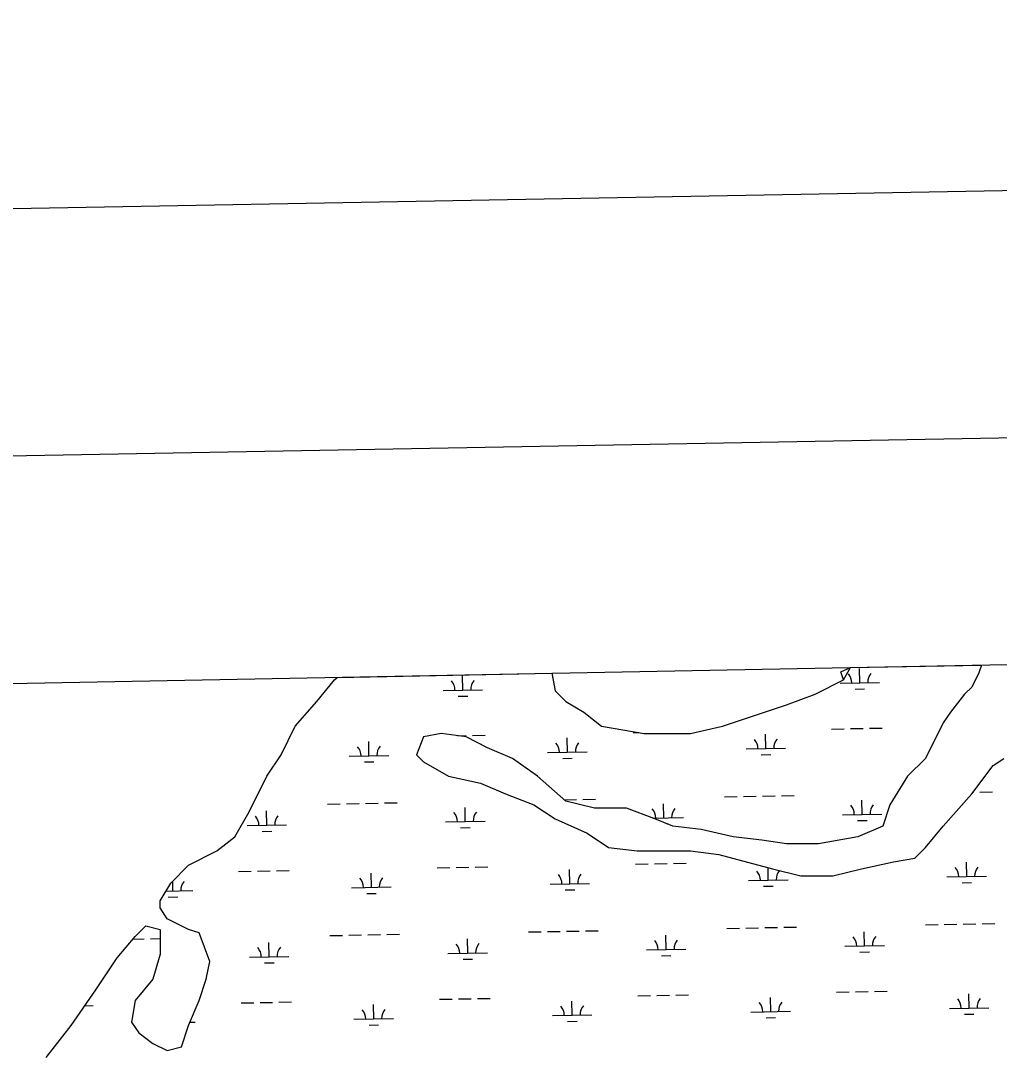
# Model space of a CAD drawing. Extents: x 3957609 to 3995875, y 234277 to 260273.
# Drawn here: x 3968687 to 3971162, y 257081 to 259690 of the extents above; entities that cross this region are included whole.
import ezdxf

# ---------------------------------------------------------------- set-up
doc = ezdxf.new("R2010")
doc.units = 0
for name, color, linetype in [('G-ANNO-NPLT', 7, 'Continuous'), ('V-ANNO-SYMB', 7, 'Continuous'), ('V-GRID-FRAM', 7, 'Continuous'), ('V-TOPO-SHOR', 7, 'Continuous'), ('V-WETL-SWMP', 7, 'Continuous')]:
    doc.layers.add(name, color=color, linetype=linetype)

msp = doc.modelspace()

# ---------------------------------------------------------------- linework, layer by layer
at = {"layer": 'G-ANNO-NPLT'}
msp.add_lwpolyline([(3958631.604, 234860.578), (3995292.211, 235527.18), (3994852.859, 259689.853), (3958192.252, 259023.251)], close=True, dxfattribs=at)
at = {"layer": 'V-ANNO-SYMB'}
msp.add_lwpolyline([(3961369.919, 235535.518), (3994447.652, 236136.973), (3994031.027, 259049.761), (3960953.294, 258448.306), (3961369.919, 235535.518)], dxfattribs=at)
at = {"layer": 'V-GRID-FRAM'}
for points in [[(3961534.646, 257877.621), (3993438.57, 258485.581), (3993792.928, 240306.336), (3961873.139, 239698.074), (3961534.646, 257877.621)], [(3961534.646, 257877.621), (3993438.57, 258485.581)]]:
    msp.add_lwpolyline(points, dxfattribs=at)
at = {"layer": 'V-TOPO-SHOR'}
for p, q in [((3970761.383, 258042.923), (3970785.423, 258053.903)), ((3970768.045, 258022.603), (3970761.383, 258042.923)), ((3971110.134, 258040.619), (3971092.13, 258004.586)), ((3971116.662, 258060.216), (3971110.134, 258040.619)), ((3970030.074, 258039.51), (3970038.854, 257995.577)), ((3970696.026, 257986.569), (3970768.045, 258022.603)), ((3970038.854, 257995.577), (3970065.861, 257968.552)), ((3971092.13, 258004.586), (3971074.125, 257986.569)), ((3969381.683, 257905.492), (3969435.698, 257968.551)), ((3970065.861, 257968.552), (3970110.873, 257941.526)), ((3970624.007, 257959.543), (3970696.026, 257986.569)), ((3971074.125, 257986.569), (3971038.116, 257941.526)), ((3970110.873, 257941.526), (3970155.885, 257905.493)), ((3970461.965, 257905.493), (3970624.007, 257959.543)), ((3971038.116, 257941.526), (3971020.111, 257914.501)), ((3971020.111, 257914.501), (3970975.099, 257824.417)), ((3969345.674, 257833.425), (3969381.683, 257905.492)), ((3969750.779, 257887.476), (3969705.767, 257878.467)), ((3969813.796, 257878.467), (3969750.779, 257887.476)), ((3970155.885, 257905.493), (3970263.913, 257887.476)), ((3970263.913, 257887.476), (3970380.944, 257887.476)), ((3970380.944, 257887.476), (3970461.965, 257905.493)), ((3969705.767, 257878.467), (3969687.763, 257833.425)), ((3969867.81, 257851.442), (3969813.796, 257878.467)), ((3969309.665, 257779.374), (3969345.674, 257833.425)), ((3969687.763, 257833.425), (3969705.767, 257815.408)), ((3969930.826, 257824.417), (3969867.81, 257851.442)), ((3969705.767, 257815.408), (3969768.784, 257779.374)), ((3969993.843, 257779.374), (3969930.826, 257824.417)), ((3970975.099, 257824.417), (3970930.087, 257779.374)), ((3971092.13, 257734.332), (3971146.144, 257806.4)), ((3971146.144, 257806.4), (3971173.151, 257824.417)), ((3969264.653, 257689.289), (3969309.665, 257779.374)), ((3969768.784, 257779.374), (3969849.805, 257761.357)), ((3969849.805, 257761.357), (3969912.821, 257734.332)), ((3970065.861, 257716.315), (3969993.843, 257779.374)), ((3970930.087, 257779.374), (3970885.076, 257707.307)), ((3969912.821, 257734.332), (3969984.84, 257707.307)), ((3971020.111, 257653.256), (3971092.13, 257734.332)), ((3969984.84, 257707.307), (3970038.854, 257671.273)), ((3970137.88, 257698.298), (3970065.861, 257716.315)), ((3970885.076, 257707.307), (3970867.071, 257653.256)), ((3969228.643, 257626.23), (3969264.653, 257689.289)), ((3970218.901, 257698.298), (3970137.88, 257698.298)), ((3970290.92, 257671.273), (3970218.901, 257698.298)), ((3970038.854, 257671.273), (3970119.876, 257635.239)), ((3970335.932, 257653.256), (3970290.92, 257671.273)), ((3970407.951, 257644.248), (3970335.932, 257653.256)), ((3970867.071, 257653.256), (3970804.054, 257626.231)), ((3970975.099, 257599.205), (3971020.111, 257653.256)), ((3969183.632, 257590.196), (3969228.643, 257626.23)), ((3970119.876, 257635.239), (3970173.89, 257599.205)), ((3970488.972, 257626.231), (3970407.951, 257644.248)), ((3970560.991, 257617.222), (3970488.972, 257626.231)), ((3970804.054, 257626.231), (3970705.028, 257608.214)), ((3970173.89, 257599.205), (3970245.909, 257590.197)), ((3970624.007, 257608.214), (3970560.991, 257617.222)), ((3970705.028, 257608.214), (3970624.007, 257608.214)), ((3970948.092, 257572.18), (3970975.099, 257599.205)), ((3969111.613, 257554.163), (3969183.632, 257590.196)), ((3970245.909, 257590.197), (3970380.944, 257590.197)), ((3970380.944, 257590.197), (3970452.963, 257581.188)), ((3970452.963, 257581.188), (3970587.998, 257545.155)), ((3970894.078, 257563.171), (3970948.092, 257572.18)), ((3969066.601, 257509.12), (3969111.613, 257554.163)), ((3970587.998, 257545.155), (3970660.017, 257527.138)), ((3970741.038, 257527.138), (3970813.057, 257545.155)), ((3970813.057, 257545.155), (3970894.078, 257563.171)), ((3970660.017, 257527.138), (3970741.038, 257527.138)), ((3969039.594, 257464.078), (3969066.601, 257509.12)), ((3969039.594, 257446.061), (3969039.594, 257464.078)), ((3969057.599, 257419.036), (3969039.594, 257446.061)), ((3969111.613, 257392.01), (3969057.599, 257419.036)), ((3968976.578, 257373.994), (3969003.585, 257401.019)), ((3969003.585, 257401.019), (3969039.594, 257392.01)), ((3969039.594, 257392.01), (3969039.594, 257328.951)), ((3969138.62, 257383.002), (3969111.613, 257392.01)), ((3968931.566, 257319.943), (3968976.578, 257373.994)), ((3969165.627, 257310.934), (3969138.62, 257383.002)), ((3968877.552, 257238.867), (3968931.566, 257319.943)), ((3969039.594, 257328.951), (3969021.589, 257265.892)), ((3969156.625, 257265.892), (3969165.627, 257310.934)), ((3969021.589, 257265.892), (3968976.578, 257211.841)), ((3969138.62, 257211.841), (3969156.625, 257265.892)), ((3968814.535, 257148.782), (3968877.552, 257238.867)), ((3968976.578, 257211.841), (3968967.575, 257157.791)), ((3969111.613, 257148.782), (3969138.62, 257211.841)), ((3968967.575, 257157.791), (3968985.58, 257130.765)), ((3968751.519, 257067.706), (3968814.535, 257148.782)), ((3968985.58, 257130.765), (3969021.589, 257103.74)), ((3969093.608, 257094.732), (3969111.613, 257148.782)), ((3969021.589, 257103.74), (3969057.599, 257085.723)), ((3969057.599, 257085.723), (3969093.608, 257094.732))]:
    msp.add_line(p, q, dxfattribs=at)
msp.add_lwpolyline([(3969435.698, 257968.551), (3969480.709, 258022.602), (3969487.268, 258029.166)], dxfattribs=at)
at = {"layer": 'V-WETL-SWMP'}
for p, q in [((3970768.045, 258022.603), (3970785.423, 258053.903)), ((3970785.423, 258053.903), (3971116.662, 258060.216)), ((3970809.076, 258015.419), (3970808.421, 258051.413)), ((3971110.134, 258040.619), (3971092.13, 258004.586)), ((3971116.662, 258060.216), (3971110.134, 258040.619)), ((3969435.698, 257968.551), (3969480.709, 258022.602)), ((3969480.709, 258022.602), (3969487.268, 258029.166)), ((3969487.268, 258029.166), (3970030.074, 258039.51)), ((3969805.426, 257997.169), (3969804.771, 258033.163)), ((3970030.074, 258039.51), (3970038.854, 257995.577)), ((3970696.026, 257986.569), (3970768.045, 258022.603)), ((3970759.084, 258014.51), (3970859.068, 258016.328)), ((3969755.434, 257996.26), (3969855.418, 257998.078)), ((3970038.854, 257995.577), (3970065.861, 257968.552)), ((3970797.358, 257999.772), (3970821.354, 258000.209)), ((3971092.13, 258004.586), (3971074.125, 257986.569)), ((3969381.683, 257905.492), (3969435.698, 257968.551)), ((3969793.708, 257981.523), (3969817.704, 257981.959)), ((3970065.861, 257968.552), (3970110.873, 257941.526)), ((3970624.007, 257959.543), (3970696.026, 257986.569)), ((3971074.125, 257986.569), (3971038.116, 257941.526)), ((3970110.873, 257941.526), (3970155.885, 257905.493)), ((3970461.965, 257905.493), (3970624.007, 257959.543)), ((3971038.116, 257941.526), (3971020.111, 257914.501)), ((3971020.111, 257914.501), (3970975.099, 257824.417)), ((3969345.674, 257833.425), (3969381.683, 257905.492)), ((3969750.779, 257887.476), (3969705.767, 257878.467)), ((3969813.796, 257878.467), (3969750.779, 257887.476)), ((3970155.885, 257905.493), (3970263.913, 257887.476)), ((3970235.954, 257889.547), (3970249.97, 257889.802)), ((3970263.913, 257887.476), (3970380.944, 257887.476)), ((3970380.944, 257887.476), (3970461.965, 257905.493)), ((3970571.586, 257849.212), (3970570.932, 257885.206)), ((3970737.779, 257898.671), (3970769.773, 257899.253)), ((3970785.771, 257899.544), (3970817.765, 257900.126)), ((3970833.763, 257900.417), (3970865.757, 257900.998)), ((3969567.936, 257830.962), (3969567.282, 257866.956)), ((3969705.767, 257878.467), (3969687.763, 257833.425)), ((3969792.675, 257881.486), (3969814.115, 257881.876)), ((3969867.81, 257851.442), (3969813.796, 257878.467)), ((3969830.113, 257882.167), (3969862.107, 257882.749)), ((3970069.761, 257840.087), (3970069.107, 257876.081)), ((3969309.665, 257779.374), (3969345.674, 257833.425)), ((3969517.944, 257830.053), (3969617.928, 257831.871)), ((3969687.763, 257833.425), (3969705.767, 257815.408)), ((3969930.826, 257824.417), (3969867.81, 257851.442)), ((3970019.77, 257839.178), (3970119.753, 257840.996)), ((3970521.595, 257848.303), (3970621.578, 257850.121)), ((3970559.869, 257833.565), (3970583.865, 257834.002)), ((3969556.219, 257815.316), (3969580.215, 257815.752)), ((3969705.767, 257815.408), (3969768.784, 257779.374)), ((3969993.843, 257779.374), (3969930.826, 257824.417)), ((3970058.044, 257824.44), (3970082.04, 257824.877)), ((3970975.099, 257824.417), (3970930.087, 257779.374)), ((3971092.13, 257734.332), (3971146.144, 257806.4)), ((3971146.144, 257806.4), (3971173.151, 257824.417)), ((3969264.653, 257689.289), (3969309.665, 257779.374)), ((3969768.784, 257779.374), (3969849.805, 257761.357)), ((3969849.805, 257761.357), (3969912.821, 257734.332)), ((3970065.861, 257716.315), (3969993.843, 257779.374)), ((3970930.087, 257779.374), (3970885.076, 257707.307)), ((3969912.821, 257734.332), (3969984.84, 257707.307)), ((3970466.943, 257727.218), (3970498.938, 257727.8)), ((3970514.935, 257728.091), (3970546.93, 257728.673)), ((3970562.927, 257728.964), (3970594.922, 257729.545)), ((3970610.919, 257729.836), (3970642.914, 257730.418)), ((3971020.111, 257653.256), (3971092.13, 257734.332)), ((3971095.362, 257738.645), (3971096.747, 257738.67)), ((3971112.744, 257738.961), (3971144.739, 257739.543)), ((3969463.293, 257708.969), (3969495.287, 257709.551)), ((3969511.285, 257709.841), (3969543.28, 257710.423)), ((3969559.277, 257710.714), (3969591.272, 257711.296)), ((3969607.269, 257711.587), (3969639.264, 257712.168)), ((3969984.84, 257707.307), (3970038.854, 257671.273)), ((3970061.822, 257719.852), (3970093.097, 257720.421)), ((3970137.88, 257698.298), (3970065.861, 257716.315)), ((3970109.094, 257720.711), (3970141.089, 257721.293)), ((3970313.299, 257673.674), (3970312.644, 257709.668)), ((3970815.124, 257682.799), (3970814.469, 257718.793)), ((3970885.076, 257707.307), (3970867.071, 257653.256)), ((3969228.643, 257626.23), (3969264.653, 257689.289)), ((3969309.649, 257655.425), (3969308.994, 257691.419)), ((3969811.474, 257664.549), (3969810.819, 257700.543)), ((3970218.901, 257698.298), (3970137.88, 257698.298)), ((3970290.92, 257671.273), (3970218.901, 257698.298)), ((3970765.132, 257681.89), (3970865.116, 257683.708)), ((3969259.657, 257654.516), (3969359.641, 257656.334)), ((3969761.482, 257663.64), (3969861.466, 257665.458)), ((3969799.756, 257648.903), (3969823.752, 257649.339)), ((3970038.854, 257671.273), (3970119.876, 257635.239)), ((3970285.851, 257673.175), (3970363.291, 257674.583)), ((3970335.932, 257653.256), (3970290.92, 257671.273)), ((3970323.037, 257658.418), (3970325.577, 257658.464)), ((3970407.951, 257644.248), (3970335.932, 257653.256)), ((3970803.406, 257667.152), (3970827.403, 257667.589)), ((3970867.071, 257653.256), (3970804.054, 257626.231)), ((3970975.099, 257599.205), (3971020.111, 257653.256)), ((3969183.632, 257590.196), (3969228.643, 257626.23)), ((3969297.931, 257639.778), (3969321.927, 257640.214)), ((3970119.876, 257635.239), (3970173.89, 257599.205)), ((3970488.972, 257626.231), (3970407.951, 257644.248)), ((3970560.991, 257617.222), (3970488.972, 257626.231)), ((3970804.054, 257626.231), (3970705.028, 257608.214)), ((3970173.89, 257599.205), (3970245.909, 257590.197)), ((3970624.007, 257608.214), (3970560.991, 257617.222)), ((3970705.028, 257608.214), (3970624.007, 257608.214)), ((3970948.092, 257572.18), (3970975.099, 257599.205)), ((3969111.613, 257554.163), (3969183.632, 257590.196)), ((3970245.909, 257590.197), (3970380.944, 257590.197)), ((3970380.944, 257590.197), (3970452.963, 257581.188)), ((3970452.963, 257581.188), (3970587.998, 257545.155)), ((3970894.078, 257563.171), (3970948.092, 257572.18)), ((3969066.601, 257509.12), (3969111.613, 257554.163)), ((3969740.177, 257547.802), (3969772.171, 257548.384)), ((3969788.169, 257548.675), (3969820.163, 257549.256)), ((3969836.161, 257549.547), (3969868.155, 257550.129)), ((3970242.002, 257556.927), (3970273.996, 257557.508)), ((3970289.994, 257557.799), (3970321.988, 257558.381)), ((3970337.986, 257558.672), (3970369.98, 257559.254)), ((3970577.634, 257516.592), (3970577.062, 257548.073)), ((3970587.998, 257545.155), (3970660.017, 257527.138)), ((3970741.038, 257527.138), (3970813.057, 257545.155)), ((3970813.057, 257545.155), (3970894.078, 257563.171)), ((3971079.459, 257525.717), (3971078.805, 257561.711)), ((3969238.352, 257538.677), (3969270.346, 257539.259)), ((3969286.344, 257539.55), (3969318.338, 257540.132)), ((3969334.336, 257540.422), (3969366.33, 257541.004)), ((3969573.984, 257498.342), (3969573.33, 257534.336)), ((3970075.809, 257507.467), (3970075.155, 257543.461)), ((3970660.017, 257527.138), (3970741.038, 257527.138)), ((3971029.468, 257524.808), (3971129.451, 257526.626)), ((3969039.594, 257464.078), (3969066.601, 257509.12)), ((3969072.159, 257489.218), (3969071.704, 257514.227)), ((3969523.993, 257497.433), (3969623.976, 257499.251)), ((3970025.818, 257506.558), (3970125.801, 257508.376)), ((3970527.643, 257515.683), (3970627.626, 257517.501)), ((3970565.917, 257500.945), (3970589.913, 257501.382)), ((3971067.742, 257510.07), (3971091.738, 257510.506)), ((3969054.475, 257488.896), (3969122.151, 257490.127)), ((3969060.442, 257473.571), (3969084.438, 257474.007)), ((3969562.267, 257482.696), (3969586.263, 257483.132)), ((3970064.092, 257491.82), (3970088.088, 257492.257)), ((3969039.594, 257446.061), (3969039.594, 257464.078)), ((3969057.599, 257419.036), (3969039.594, 257446.061)), ((3969111.613, 257392.01), (3969057.599, 257419.036)), ((3968976.578, 257373.994), (3969003.585, 257401.019)), ((3969003.585, 257401.019), (3969039.594, 257392.01)), ((3969039.594, 257392.01), (3969039.594, 257328.951)), ((3969138.62, 257383.002), (3969111.613, 257392.01)), ((3970115.142, 257388.091), (3970147.137, 257388.673)), ((3970472.991, 257394.598), (3970504.986, 257395.18)), ((3970520.983, 257395.471), (3970552.978, 257396.053)), ((3970568.975, 257396.344), (3970600.97, 257396.925)), ((3970616.967, 257397.216), (3970648.962, 257397.798)), ((3970974.816, 257403.723), (3971006.811, 257404.305)), ((3971022.808, 257404.596), (3971054.803, 257405.177)), ((3971070.8, 257405.468), (3971102.795, 257406.05)), ((3971118.792, 257406.341), (3971150.787, 257406.923)), ((3968931.566, 257319.943), (3968976.578, 257373.994)), ((3968970.993, 257367.287), (3968999.51, 257367.806)), ((3969015.508, 257368.097), (3969039.594, 257368.535)), ((3969165.627, 257310.934), (3969138.62, 257383.002)), ((3969143.335, 257370.421), (3969143.487, 257370.424)), ((3969469.341, 257376.349), (3969501.336, 257376.931)), ((3969517.333, 257377.221), (3969549.328, 257377.803)), ((3969565.325, 257378.094), (3969597.32, 257378.676)), ((3969613.317, 257378.967), (3969645.312, 257379.548)), ((3969817.522, 257331.929), (3969816.867, 257367.923)), ((3969971.166, 257385.473), (3970003.161, 257386.055)), ((3970019.158, 257386.346), (3970051.153, 257386.928)), ((3970067.15, 257387.219), (3970099.145, 257387.801)), ((3970319.347, 257341.054), (3970318.692, 257377.048)), ((3970821.172, 257350.179), (3970820.518, 257386.173)), ((3969315.697, 257322.805), (3969315.042, 257358.799)), ((3970269.355, 257340.145), (3970369.339, 257341.963)), ((3970771.18, 257349.27), (3970871.164, 257351.088)), ((3968877.552, 257238.867), (3968931.566, 257319.943)), ((3969039.594, 257328.951), (3969021.589, 257265.892)), ((3969156.625, 257265.892), (3969165.627, 257310.934)), ((3969265.705, 257321.896), (3969365.689, 257323.714)), ((3969767.53, 257331.02), (3969867.514, 257332.838)), ((3969805.804, 257316.283), (3969829.8, 257316.719)), ((3970307.629, 257325.408), (3970331.626, 257325.844)), ((3970809.455, 257334.532), (3970833.451, 257334.969)), ((3969303.979, 257307.158), (3969327.975, 257307.594)), ((3969021.589, 257265.892), (3968976.578, 257211.841)), ((3969138.62, 257211.841), (3969156.625, 257265.892)), ((3968814.535, 257148.782), (3968877.552, 257238.867)), ((3970749.875, 257233.431), (3970781.869, 257234.013)), ((3970797.867, 257234.304), (3970829.861, 257234.886)), ((3970845.859, 257235.177), (3970877.854, 257235.758)), ((3968976.578, 257211.841), (3968967.575, 257157.791)), ((3969111.613, 257148.782), (3969138.62, 257211.841)), ((3969244.4, 257206.057), (3969276.394, 257206.639)), ((3969292.392, 257206.93), (3969324.386, 257207.512)), ((3969340.384, 257207.802), (3969372.378, 257208.384)), ((3969746.225, 257215.182), (3969778.219, 257215.764)), ((3969794.217, 257216.055), (3969826.211, 257216.636)), ((3969842.209, 257216.927), (3969874.203, 257217.509)), ((3970081.857, 257174.847), (3970081.203, 257210.841)), ((3970248.05, 257224.307), (3970280.044, 257224.888)), ((3970296.042, 257225.179), (3970328.036, 257225.761)), ((3970344.034, 257226.052), (3970376.029, 257226.634)), ((3970583.682, 257183.972), (3970583.028, 257219.966)), ((3971085.507, 257193.097), (3971084.853, 257229.091)), ((3968849.579, 257198.878), (3968870.553, 257199.26)), ((3969580.032, 257165.722), (3969579.378, 257201.716)), ((3970533.691, 257183.063), (3970633.674, 257184.881)), ((3971035.516, 257192.188), (3971135.499, 257194.006)), ((3968967.575, 257157.791), (3968985.58, 257130.765)), ((3969115.249, 257157.271), (3969128.199, 257157.507)), ((3969530.041, 257164.813), (3969630.024, 257166.631)), ((3970031.866, 257173.938), (3970131.849, 257175.756)), ((3970070.14, 257159.2), (3970094.136, 257159.637)), ((3970571.965, 257168.325), (3970595.961, 257168.762)), ((3971073.79, 257177.45), (3971097.786, 257177.886)), ((3968751.519, 257067.706), (3968814.535, 257148.782)), ((3968985.58, 257130.765), (3969021.589, 257103.74)), ((3969093.608, 257094.732), (3969111.613, 257148.782)), ((3969568.315, 257150.076), (3969592.311, 257150.512)), ((3969021.589, 257103.74), (3969057.599, 257085.723)), ((3969057.599, 257085.723), (3969093.608, 257094.732))]:
    msp.add_line(p, q, dxfattribs=at)
for centre, start, end in [((3969750.183, 257996.64), 0.269879, 41.813537), ((3969860.651, 257998.648), 140.269876, 181.813534), ((3970753.833, 258014.889), 0.269879, 41.813537), ((3970864.301, 258016.898), 140.269876, 181.813534), ((3970014.519, 257839.558), 0.269879, 41.813537), ((3970124.986, 257841.566), 140.269876, 181.813534), ((3970516.344, 257848.682), 0.269879, 41.813537), ((3970626.811, 257850.691), 140.269876, 181.813534), ((3969512.694, 257830.433), 0.269879, 41.813537), ((3969623.161, 257832.441), 140.269876, 181.813534), ((3970759.882, 257682.269), 0.269879, 41.813537), ((3970870.349, 257684.278), 140.269876, 181.813534), ((3969254.406, 257654.895), 0.269879, 41.813537), ((3969364.874, 257656.904), 140.269876, 181.813534), ((3969756.231, 257664.02), 0.269879, 41.813537), ((3969866.699, 257666.028), 140.269876, 181.813534), ((3970258.056, 257673.145), 0.269879, 41.813537), ((3970368.524, 257675.153), 140.269876, 181.813534), ((3971024.217, 257525.187), 0.269879, 41.813537), ((3971134.685, 257527.196), 140.269876, 181.813534), ((3969518.742, 257497.813), 0.269879, 41.813537), ((3969629.209, 257499.821), 140.269876, 181.813534), ((3970020.567, 257506.937), 0.269879, 41.813537), ((3970131.034, 257508.946), 140.269876, 181.813534), ((3970522.392, 257516.062), 0.269879, 41.813537), ((3970632.86, 257518.071), 140.269876, 181.813534), ((3969127.384, 257490.697), 140.269876, 181.813534), ((3970264.105, 257340.525), 0.269879, 41.813537), ((3970374.572, 257342.533), 140.269876, 181.813534), ((3970765.93, 257349.649), 0.269879, 41.813537), ((3970876.397, 257351.658), 140.269876, 181.813534), ((3969260.454, 257322.275), 0.269879, 41.813537), ((3969370.922, 257324.284), 140.269876, 181.813534), ((3969762.279, 257331.4), 0.269879, 41.813537), ((3969872.747, 257333.408), 140.269876, 181.813534), ((3970528.44, 257183.442), 0.269879, 41.813537), ((3970638.908, 257185.451), 140.269876, 181.813534), ((3971030.265, 257192.567), 0.269879, 41.813537), ((3971140.733, 257194.576), 140.269876, 181.813534), ((3969524.79, 257165.193), 0.269879, 41.813537), ((3969635.257, 257167.201), 140.269876, 181.813534), ((3970026.615, 257174.317), 0.269879, 41.813537), ((3970137.083, 257176.326), 140.269876, 181.813534)]:
    msp.add_arc(centre, 35.246, start, end, dxfattribs=at)

doc.saveas('drawing.dxf')
